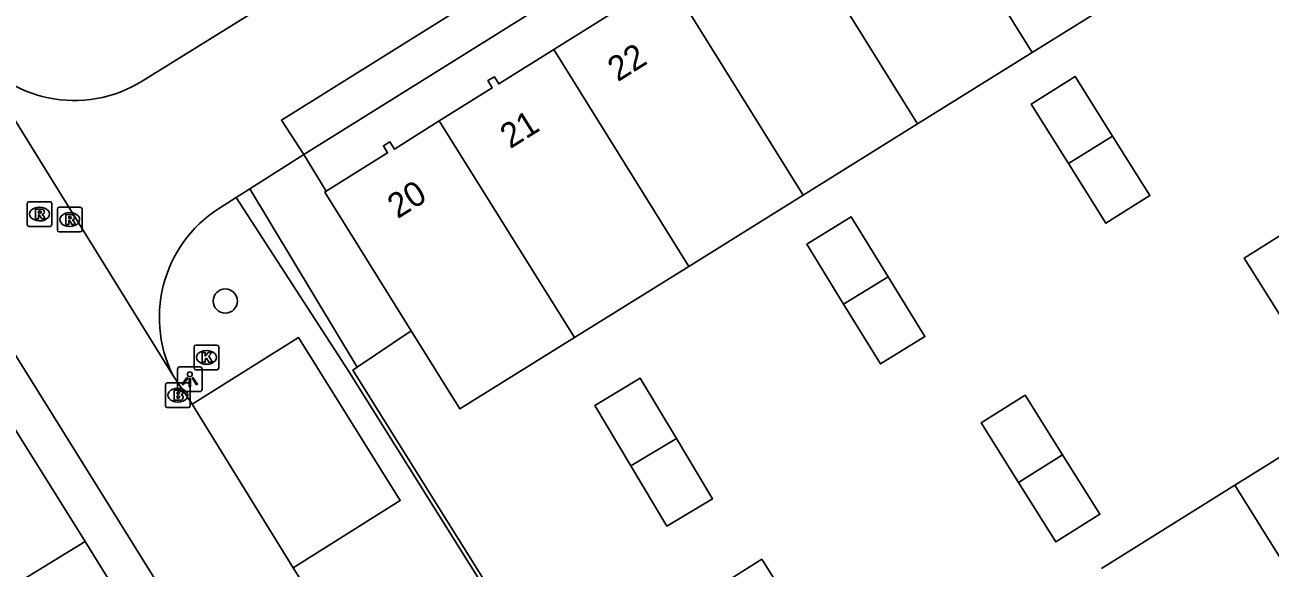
# Model space of a CAD drawing. Extents: x 159280 to 160375, y 384531 to 385872.
# Drawn here: x 159594.4 to 159644.9, y 385521.7 to 385543.7 of the extents above; entities that cross this region are included whole.
import ezdxf

# ---------------------------------------------------------------- set-up
doc = ezdxf.new("R2010")
doc.units = 0
for name, color, linetype in [('IMGEO_Boom', 7, 'Continuous'), ('IMGEO_Brandkraan', 7, 'Continuous'), ('IMGEO_Groenvoorziening', 7, 'Continuous'), ('IMGEO_Hek', 7, 'Continuous'), ('IMGEO_Kolk', 7, 'Continuous'), ('IMGEO_Lichtpunt', 7, 'Continuous'), ('IMGEO_Pand', 7, 'Continuous'), ('IMGEO_Pand_nummerreeks', 7, 'Continuous'), ('IMGEO_Parkeervlak_open', 7, 'Continuous'), ('IMGEO_Rijbaan_lokaal_open', 7, 'Continuous'), ('IMGEO_Rioolput', 7, 'Continuous'), ('IMGEO_Voetpad_open', 7, 'Continuous')]:
    doc.layers.add(name, color=color, linetype=linetype)

msp = doc.modelspace()

# ---------------------------------------------------------------- linework, layer by layer
at = {"layer": 'IMGEO_Boom'}
msp.add_circle((159602.537, 385532.554), 0.489, dxfattribs=at)
at = {"layer": 'IMGEO_Brandkraan'}
for p, q in [((159600.112, 385528.308), (159600.112, 385529.16)), ((159600.187, 385529.234), (159601.039, 385529.234)), ((159600.6, 385529.014), (159600.625, 385529.014)), ((159601.113, 385529.16), (159601.113, 385528.308)), ((159600.623, 385528.454), (159600.598, 385528.454)), ((159601.039, 385528.234), (159600.187, 385528.234))]:
    msp.add_line(p, q, dxfattribs=at)
for points in [[(159600.112, 385528.308), (159600.112, 385529.16)], [(159600.187, 385529.234), (159601.039, 385529.234)], [(159600.46, 385528.934), (159600.46, 385528.534), (159600.673, 385528.534)], [(159600.691, 385528.934), (159600.46, 385528.934)], [(159601.113, 385529.16), (159601.113, 385528.308)], [(159600.639, 385528.853), (159600.585, 385528.853), (159600.585, 385528.777)], [(159600.585, 385528.777), (159600.638, 385528.777)], [(159600.647, 385528.701), (159600.585, 385528.701), (159600.585, 385528.62)], [(159600.585, 385528.62), (159600.647, 385528.62)], [(159601.039, 385528.234), (159600.187, 385528.234)]]:
    msp.add_lwpolyline(points, dxfattribs=at)
for centre, radius, start, end in [((159600.189, 385529.158), 0.0765, 91.552, 178.448), ((159600.189, 385529.158), 0.0765, 91.552, 178.448), ((159600.695, 385528.789), 0.145, 59.4692, 91.5367), ((159600.72, 385528.836), 0.0922, 285.5137, 58.1501), ((159601.037, 385529.158), 0.0765, 1.552, 88.448), ((159601.037, 385529.158), 0.0765, 1.552, 88.448), ((159600.64, 385528.815), 0.0379, 267.8285, 90.9355), ((159600.648, 385528.66), 0.0404, 269.8759, 90.5077), ((159600.679, 385528.785), 0.251, 268.6676, 293.5347), ((159600.725, 385528.644), 0.105, 301.3115, 78.989), ((159600.189, 385528.31), 0.0765, 181.552, 268.448), ((159600.189, 385528.31), 0.0765, 181.552, 268.448), ((159601.037, 385528.31), 0.0765, 271.552, 358.448), ((159601.037, 385528.31), 0.0765, 271.552, 358.448)]:
    msp.add_arc(centre, radius, start, end, dxfattribs=at)
for centre, major_axis, ratio, start_param, end_param in [((159600.599, 385528.734), (-0.387, 0.002), 0.722429, 4.712389, 7.853982), ((159600.624, 385528.734), (-0.39, 0.002), 0.717154, 1.570796, 4.712389)]:
    msp.add_ellipse(centre, major_axis=major_axis, ratio=ratio, start_param=start_param, end_param=end_param, dxfattribs=at)
at = {"layer": 'IMGEO_Groenvoorziening'}
for points in [[(159579.101, 385551.289), (159564.521, 385542.253), (159563.52, 385543.985), (159550.779, 385535.931), (159552.567, 385533.055), (159540.058, 385524.978), (159549.424, 385510.444), (159556.132, 385514.582), (159563.861, 385502.59), (159596.852, 385522.799)], [(159606.633, 385537.009), (159605.721, 385538.494)], [(159603.534, 385537.104), (159607.883, 385529.866)], [(159602.979, 385536.751), (159607.546, 385529.696), (159625.156, 385501.603)], [(159607.883, 385529.866), (159610.073, 385531.349)], [(159621.175, 385508.968), (159620.829, 385508.766), (159607.706, 385529.747), (159607.883, 385529.866)]]:
    msp.add_lwpolyline(points, dxfattribs=at)
at = {"layer": 'IMGEO_Hek'}
msp.add_lwpolyline([(159621.175, 385508.968), (159620.829, 385508.766), (159607.706, 385529.747), (159607.883, 385529.866), (159610.073, 385531.349)], dxfattribs=at)
at = {"layer": 'IMGEO_Kolk'}
for p, q in [((159601.272, 385529.844), (159601.272, 385530.696)), ((159601.347, 385530.77), (159602.199, 385530.77)), ((159601.76, 385530.55), (159601.785, 385530.55)), ((159602.273, 385530.696), (159602.273, 385529.844)), ((159601.783, 385529.99), (159601.758, 385529.99)), ((159602.199, 385529.77), (159601.347, 385529.77))]:
    msp.add_line(p, q, dxfattribs=at)
for points in [[(159601.272, 385529.844), (159601.272, 385530.696)], [(159601.347, 385530.77), (159602.199, 385530.77)], [(159601.593, 385530.47), (159601.716, 385530.47), (159601.716, 385530.319), (159601.846, 385530.47), (159602.01, 385530.47), (159601.864, 385530.319), (159602.017, 385530.07), (159601.865, 385530.07), (159601.78, 385530.234), (159601.716, 385530.167), (159601.716, 385530.07), (159601.593, 385530.07), (159601.593, 385530.47)], [(159602.273, 385530.696), (159602.273, 385529.844)], [(159602.199, 385529.77), (159601.347, 385529.77)]]:
    msp.add_lwpolyline(points, dxfattribs=at)
for centre, start, end in [((159601.349, 385530.694), 91.552, 178.448), ((159601.349, 385530.694), 91.552, 178.448), ((159602.197, 385530.694), 1.552, 88.448), ((159602.197, 385530.694), 1.552, 88.448), ((159601.349, 385529.846), 181.552, 268.448), ((159601.349, 385529.846), 181.552, 268.448), ((159602.197, 385529.846), 271.552, 358.448), ((159602.197, 385529.846), 271.552, 358.448)]:
    msp.add_arc(centre, 0.0765, start, end, dxfattribs=at)
for centre, major_axis, ratio, start_param, end_param in [((159601.759, 385530.27), (-0.387, 0.002), 0.722429, 4.712389, 7.853982), ((159601.784, 385530.27), (-0.39, 0.002), 0.717154, 1.570796, 4.712389)]:
    msp.add_ellipse(centre, major_axis=major_axis, ratio=ratio, start_param=start_param, end_param=end_param, dxfattribs=at)
at = {"layer": 'IMGEO_Lichtpunt'}
for p, q in [((159601.504, 385529.881), (159600.696, 385529.881)), ((159601.504, 385529.881), (159600.696, 385529.881)), ((159600.602, 385529.786), (159600.602, 385528.979)), ((159600.602, 385529.786), (159600.602, 385528.979)), ((159601.598, 385528.979), (159601.598, 385529.786)), ((159601.598, 385528.979), (159601.598, 385529.786)), ((159600.696, 385528.885), (159601.504, 385528.885)), ((159600.696, 385528.885), (159601.504, 385528.885))]:
    msp.add_line(p, q, dxfattribs=at)
for points in [[(159600.976, 385529.45), (159601.015, 385529.422), (159600.827, 385529.16), (159600.789, 385529.187), (159600.976, 385529.45)], [(159601.078, 385529.402), (159601.125, 385529.402), (159601.125, 385529.08), (159601.078, 385529.08), (159601.078, 385529.402)], [(159601.188, 385529.422), (159601.226, 385529.449), (159601.413, 385529.187), (159601.374, 385529.159), (159601.188, 385529.422)]]:
    msp.add_lwpolyline(points, dxfattribs=at)
msp.add_circle((159601.101, 385529.584), 0.0994, dxfattribs=at)
for centre, start, end in [((159600.696, 385529.786), 90, 180), ((159600.696, 385529.786), 90, 180), ((159601.504, 385529.786), 0, 90), ((159601.504, 385529.786), 0, 90), ((159600.696, 385528.979), 180, 270), ((159600.696, 385528.979), 180, 270), ((159601.504, 385528.979), 270, 0), ((159601.504, 385528.979), 270, 360)]:
    msp.add_arc(centre, 0.0946, start, end, dxfattribs=at)
at = {"layer": 'IMGEO_Pand'}
for points in [[(159635.242, 385542.635), (159629.756, 385551.436)], [(159625.124, 385548.534), (159630.604, 385539.744)], [(159620.485, 385545.644), (159618.557, 385544.437), (159618.377, 385544.72), (159618.123, 385544.568), (159618.298, 385544.276), (159615.85, 385542.747)], [(159620.485, 385545.644), (159625.966, 385536.852)], [(159635.242, 385542.635), (159639.881, 385545.526)], [(159615.85, 385542.747), (159613.623, 385541.356), (159613.447, 385541.645), (159613.181, 385541.49), (159613.352, 385541.196), (159611.212, 385539.856)], [(159615.85, 385542.747), (159621.328, 385533.961)], [(159630.604, 385539.744), (159635.242, 385542.635)], [(159638.506, 385539.245), (159636.992, 385541.66), (159635.205, 385540.54), (159636.719, 385538.125)], [(159611.212, 385539.856), (159609.39, 385538.714), (159609.21, 385539.003), (159608.949, 385538.847), (159609.114, 385538.562), (159606.633, 385537.009)], [(159616.689, 385531.069), (159611.212, 385539.856)], [(159625.966, 385536.852), (159630.604, 385539.744)], [(159638.506, 385539.245), (159636.719, 385538.125)], [(159636.719, 385538.125), (159638.232, 385535.71), (159640.02, 385536.831), (159638.506, 385539.245)], [(159610.073, 385531.349), (159606.568, 385536.969), (159606.633, 385537.009)], [(159621.328, 385533.961), (159625.966, 385536.852)], [(159629.407, 385533.54), (159627.912, 385535.966), (159626.108, 385534.855), (159627.603, 385532.429)], [(159647.135, 385533.002), (159645.62, 385535.416), (159643.838, 385534.298), (159645.353, 385531.884)], [(159616.689, 385531.069), (159621.328, 385533.961)], [(159629.407, 385533.54), (159627.603, 385532.429)], [(159627.603, 385532.429), (159629.098, 385530.002), (159630.902, 385531.114), (159629.407, 385533.54)], [(159610.073, 385531.349), (159612.051, 385528.178), (159616.689, 385531.069)], [(159620.822, 385526.977), (159619.361, 385529.424), (159617.52, 385528.325), (159618.981, 385525.878)], [(159636.478, 385526.321), (159634.962, 385528.733), (159633.177, 385527.612), (159634.694, 385525.199)], [(159648.862, 385528.457), (159643.458, 385525.085)], [(159620.822, 385526.977), (159618.981, 385525.878)], [(159618.981, 385525.878), (159620.442, 385523.431), (159622.282, 385524.53), (159620.822, 385526.977)], [(159636.478, 385526.321), (159634.694, 385525.199)], [(159634.694, 385525.199), (159636.21, 385522.786), (159637.995, 385523.908), (159636.478, 385526.321)], [(159643.458, 385525.085), (159638.055, 385521.714)], [(159643.458, 385525.085), (159648.056, 385517.718)], [(159625.797, 385519.666), (159624.285, 385522.082), (159622.488, 385520.957), (159624, 385518.541)]]:
    msp.add_lwpolyline(points, dxfattribs=at)
at = {"layer": 'IMGEO_Parkeervlak_open'}
msp.add_lwpolyline([(159605.291, 385521.738), (159609.631, 385524.466), (159605.503, 385531.069), (159601.198, 385528.374)], dxfattribs=at)
at = {"layer": 'IMGEO_Rijbaan_lokaal_open'}
for points in [[(159615.638, 385495.651), (159595.571, 385527.892), (159539.928, 385617.181)], [(159605.721, 385538.494), (159604.81, 385539.894), (159643.761, 385564.21), (159644.628, 385562.773)], [(159599.201, 385541.489), (159608.946, 385547.556)], [(159600.416, 385529.542), (159592.097, 385542.955)], [(159605.721, 385538.494), (159603.534, 385537.104)], [(159603.534, 385537.104), (159602.979, 385536.751)], [(159602.979, 385536.751), (159602.495, 385536.443)], [(159601.198, 385528.374), (159600.416, 385529.542)], [(159605.291, 385521.738), (159601.198, 385528.374)], [(159607.176, 385518.737), (159605.291, 385521.738)]]:
    msp.add_lwpolyline(points, dxfattribs=at)
for centre, radius, start, end in [((159596.414, 385545.927), 5.241, 214.5465, 302.1334), ((159605.13, 385531.886), 5.264, 120.0343, 206.4347)]:
    msp.add_arc(centre, radius, start, end, dxfattribs=at)
at = {"layer": 'IMGEO_Rioolput'}
for p, q in [((159594.504, 385535.656), (159594.504, 385536.508)), ((159594.579, 385536.582), (159595.431, 385536.582)), ((159595.505, 385536.508), (159595.505, 385535.656)), ((159594.992, 385536.362), (159595.017, 385536.362)), ((159595.731, 385535.43), (159595.731, 385536.282)), ((159595.806, 385536.356), (159596.658, 385536.356)), ((159596.219, 385536.136), (159596.244, 385536.136)), ((159596.732, 385536.282), (159596.732, 385535.43)), ((159595.431, 385535.582), (159594.579, 385535.582)), ((159595.015, 385535.802), (159594.99, 385535.802)), ((159596.242, 385535.576), (159596.217, 385535.576)), ((159596.658, 385535.356), (159595.806, 385535.356))]:
    msp.add_line(p, q, dxfattribs=at)
for points in [[(159594.504, 385535.656), (159594.504, 385536.508)], [(159594.579, 385536.582), (159595.431, 385536.582)], [(159595.505, 385536.508), (159595.505, 385535.656)], [(159595.093, 385536.28), (159594.841, 385536.282), (159594.841, 385535.882)], [(159594.841, 385535.882), (159594.965, 385535.882), (159594.965, 385536.044), (159594.976, 385536.044)], [(159595.019, 385536.201), (159594.965, 385536.201), (159594.965, 385536.12)], [(159594.965, 385536.12), (159595.017, 385536.12)], [(159595.023, 385536.015), (159595.094, 385535.882), (159595.234, 385535.882), (159595.169, 385536.008)], [(159595.731, 385535.43), (159595.731, 385536.282)], [(159595.806, 385536.356), (159596.658, 385536.356)], [(159596.32, 385536.054), (159596.068, 385536.056), (159596.068, 385535.656)], [(159596.246, 385535.975), (159596.192, 385535.975), (159596.192, 385535.894)], [(159596.732, 385536.282), (159596.732, 385535.43)], [(159595.431, 385535.582), (159594.579, 385535.582)], [(159596.068, 385535.656), (159596.192, 385535.656), (159596.192, 385535.818), (159596.203, 385535.818)], [(159596.192, 385535.894), (159596.244, 385535.894)], [(159596.25, 385535.789), (159596.321, 385535.656), (159596.461, 385535.656), (159596.396, 385535.782)], [(159596.658, 385535.356), (159595.806, 385535.356)]]:
    msp.add_lwpolyline(points, dxfattribs=at)
for centre, radius, start, end in [((159594.581, 385536.506), 0.0765, 91.552, 178.448), ((159594.581, 385536.506), 0.0765, 91.552, 178.448), ((159595.429, 385536.506), 0.0765, 1.552, 88.448), ((159595.429, 385536.506), 0.0765, 1.552, 88.448), ((159594.975, 385535.991), 0.0533, 26.0293, 88.6989), ((159595.001, 385536.309), 0.19, 274.7715, 282.9687), ((159595.025, 385536.105), 0.0964, 77.0061, 93.1865), ((159595.039, 385536.162), 0.0378, 276.6634, 79.6772), ((159595.092, 385536.17), 0.109, 350.3612, 89.416), ((159595.09, 385536.17), 0.112, 277.5842, 350.9817), ((159595.074, 385535.955), 0.108, 29.5134, 73.7905), ((159595.808, 385536.28), 0.0765, 91.552, 178.448), ((159595.808, 385536.28), 0.0765, 91.552, 178.448), ((159596.252, 385535.879), 0.0964, 77.0061, 93.1865), ((159596.266, 385535.936), 0.0378, 276.6634, 79.6772), ((159596.319, 385535.944), 0.109, 350.3612, 89.416), ((159596.656, 385536.28), 0.0765, 1.552, 88.448), ((159596.656, 385536.28), 0.0765, 1.552, 88.448), ((159594.581, 385535.658), 0.0765, 181.552, 268.448), ((159594.581, 385535.658), 0.0765, 181.552, 268.448), ((159595.429, 385535.658), 0.0765, 271.552, 358.448), ((159595.429, 385535.658), 0.0765, 271.552, 358.448), ((159595.808, 385535.432), 0.0765, 181.552, 268.448), ((159595.808, 385535.432), 0.0765, 181.552, 268.448), ((159596.202, 385535.765), 0.0533, 26.0293, 88.6989), ((159596.228, 385536.083), 0.19, 274.7715, 282.9687), ((159596.317, 385535.944), 0.112, 277.5842, 350.9817), ((159596.301, 385535.729), 0.108, 29.5134, 73.7905), ((159596.656, 385535.432), 0.0765, 271.552, 358.448), ((159596.656, 385535.432), 0.0765, 271.552, 358.448)]:
    msp.add_arc(centre, radius, start, end, dxfattribs=at)
for centre, major_axis, ratio, start_param, end_param in [((159594.991, 385536.082), (-0.387, 0.002), 0.722429, 4.712389, 7.853982), ((159595.016, 385536.082), (-0.39, 0.002), 0.717154, 1.570796, 4.712389), ((159596.218, 385535.856), (-0.387, 0.002), 0.722429, 4.712389, 7.853982), ((159596.243, 385535.856), (-0.39, 0.002), 0.717154, 1.570796, 4.712389)]:
    msp.add_ellipse(centre, major_axis=major_axis, ratio=ratio, start_param=start_param, end_param=end_param, dxfattribs=at)
at = {"layer": 'IMGEO_Voetpad_open'}
for points in [[(159642.638, 385561.539), (159605.721, 385538.494)], [(159596.852, 385522.799), (159594.244, 385526.978), (159588.878, 385535.592)], [(159596.852, 385522.799), (159597.914, 385521.096)]]:
    msp.add_lwpolyline(points, dxfattribs=at)

# ---------------------------------------------------------------- texts
at = {"layer": 'IMGEO_Pand_nummerreeks'}
for s, rotation, p in [('22', 31.9882, (159618.447, 385541.421)), ('21', 32.0627, (159614.089, 385538.708)), ('20', 32.0455, (159609.522, 385535.868))]:
    msp.add_text(s, height=1, rotation=rotation, dxfattribs=at).set_placement(p)

doc.saveas('drawing.dxf')
